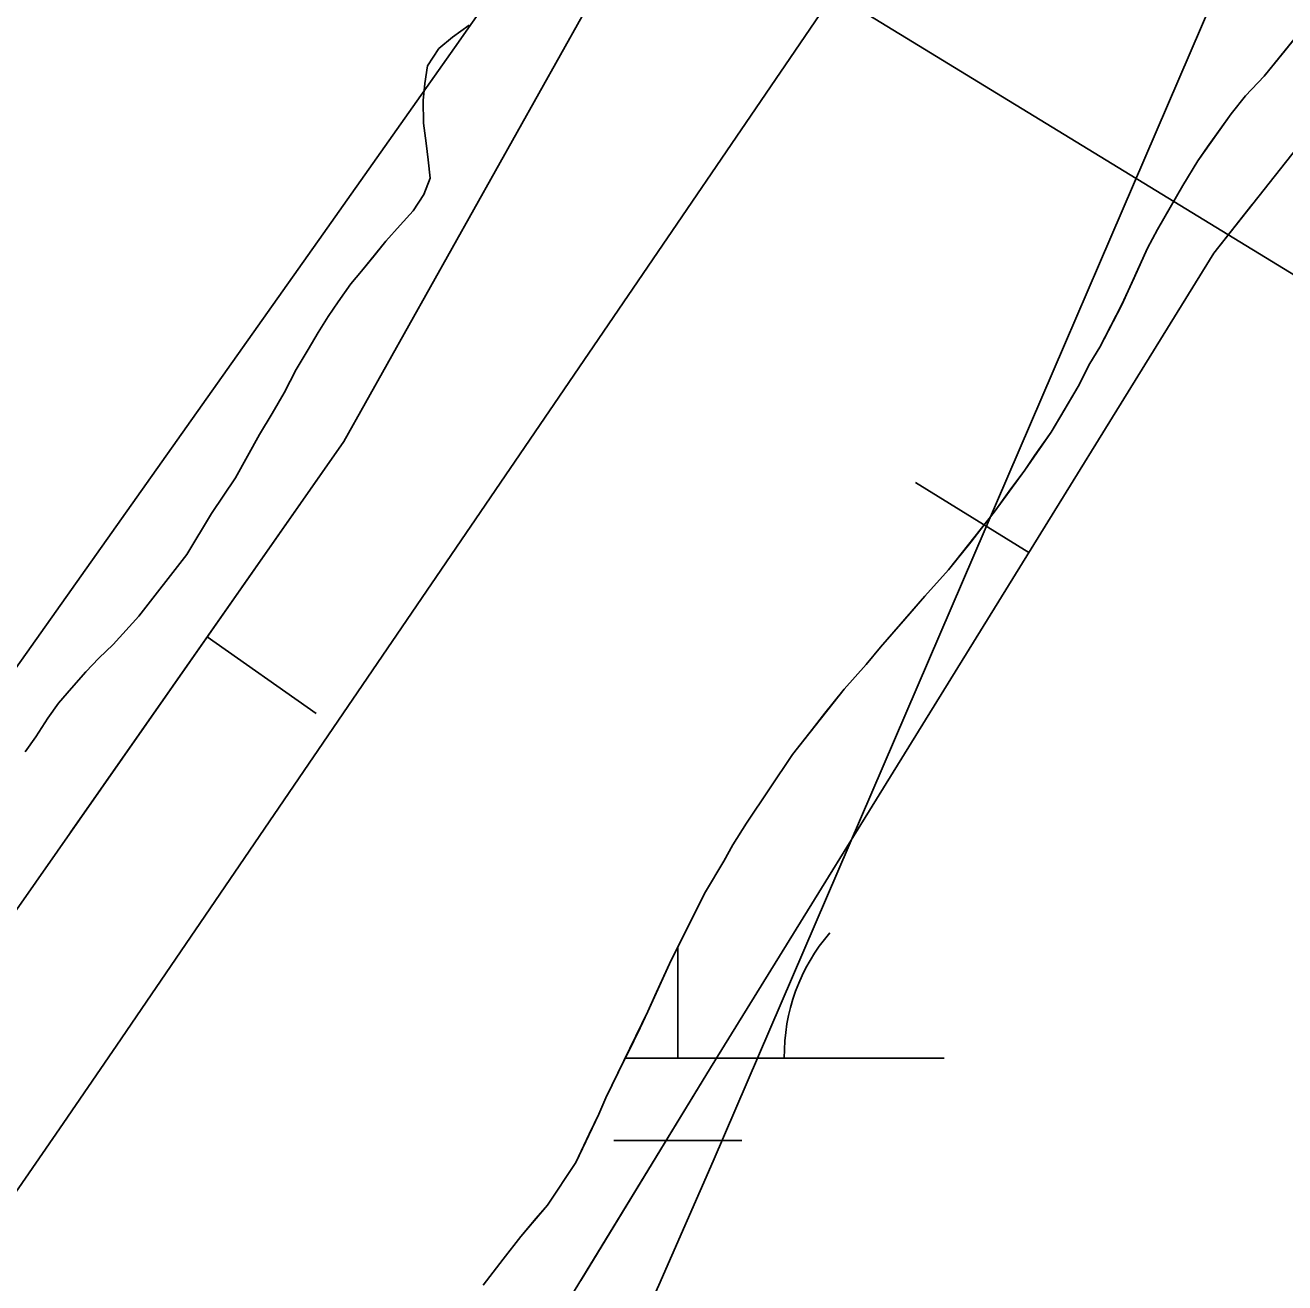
# Model space of a CAD drawing. Extents: x 3297735 to 3335592, y 670436 to 695807.
# Drawn here: x 3321680.8 to 3321917.1, y 691356.9 to 691592.6 of the extents above; entities that cross this region are included whole.
import ezdxf

# ---------------------------------------------------------------- set-up
doc = ezdxf.new("R2010")
doc.units = 0
for name, color, linetype in [('V-BORW-LINE', 7, 'Continuous'), ('V-RIVR-EDGE', 7, 'Continuous'), ('V-RIVR-RANG', 7, 'Continuous'), ('V-SITE-VEGE', 7, 'Continuous'), ('V-TOPO-MAJR', 7, 'Continuous'), ('V-TOPO-MINR', 7, 'Continuous'), ('V-TOPO-SHOR', 7, 'Continuous'), ('V-WETL-SWMP', 7, 'Continuous')]:
    doc.layers.add(name, color=color, linetype=linetype)

msp = doc.modelspace()

# ---------------------------------------------------------------- linework, layer by layer
at = {"layer": 'V-BORW-LINE'}
for p, q in [((3321869.05, 691493.74), (3321847.79, 691506.88)), ((3321714.93, 691477.93), (3321735.41, 691463.6))]:
    msp.add_line(p, q, dxfattribs=at)
for points in [[(3321837.49, 691695.36), (3321858.13, 691742.19), (3321899.56, 691827.13), (3321928.1, 691831.29), (3322007.91, 691825.31), (3322027.49, 691801.5), (3322026.92, 691747.92), (3321980.01, 691646.29), (3321903.78, 691549.91), (3321809.36, 691397.18), (3321724.89, 691258.86), (3321618.68, 691085.08), (3321547.83, 690952.34), (3321496.4, 690878.51), (3321413.08, 690885.97), (3321392.21, 690898.4), (3321386.79, 690933.41), (3321445.1, 691020.98), (3321539.83, 691179.75), (3321657.96, 691396.49), (3321740.56, 691514.58), (3321801.52, 691623.35), (3321837.49, 691695.36)], [(3321809.28, 691638.88), (3321801.52, 691623.35), (3321740.56, 691514.58), (3321689.24, 691441.21)], [(3321785.01, 691357.31), (3321809.36, 691397.18), (3321903.78, 691549.91), (3321910.98, 691559.01)]]:
    msp.add_lwpolyline(points, dxfattribs=at)
at = {"layer": 'V-RIVR-EDGE'}
msp.add_spline([(3319721.91, 688607.25), (3319733.2, 688627.78), (3319739.82, 688637.46), (3319746.04, 688644.42), (3319750.72, 688655.27), (3319752.28, 688659.14), (3319762.01, 688671.92), (3319781.47, 688699.79), (3319792.76, 688716.44), (3319801.32, 688726.89), (3319810.26, 688738.11), (3319819.98, 688747.01), (3319825.43, 688754.75), (3319830.49, 688762.88), (3319835.55, 688770.63), (3319840.23, 688780.31), (3319844.52, 688791.16), (3319846.86, 688795.42), (3319851.13, 688797.35), (3319854.24, 688799.66), (3319861.24, 688808.95), (3319869.41, 688820.96), (3319874.87, 688831.03), (3319884.99, 688845.35), (3319893.93, 688856.57), (3319900.54, 688860.82), (3319908.31, 688869.72), (3319918.43, 688881.33), (3319923.49, 688889.46), (3319928.16, 688897.21), (3319932.06, 688904.95), (3319939.44, 688912.69), (3319951.5, 688924.3), (3319955, 688930.88), (3319970.57, 688952.17), (3319976.4, 688958.36), (3319980.68, 688966.5), (3319987.3, 688976.95), (3319991.2, 688986.25), (3319997.81, 688992.82), (3320004.81, 689000.56), (3320006.38, 689006.76), (3320010.27, 689012.96), (3320018.06, 689024.96), (3320025.07, 689035.8), (3320031.68, 689044.71), (3320039.46, 689054.38), (3320044.52, 689060.57), (3320057.73, 689071.4), (3320064.34, 689077.2), (3320070.17, 689082.23), (3320074.45, 689090.36), (3320085.73, 689104.68), (3320093.52, 689116.3), (3320109.84, 689130.22), (3320125, 689144.14), (3320145.59, 689159.99), (3320166.96, 689177), (3320184.06, 689191.31), (3320194.55, 689197.87), (3320205.42, 689204.44), (3320211.64, 689209.85), (3320219.42, 689219.53), (3320234.59, 689238.11), (3320241.98, 689244.68), (3320253.64, 689257.45), (3320273.09, 689279.5), (3320283.99, 689297.32), (3320297.61, 689318.61), (3320312.03, 689344.56), (3320320.21, 689360.83), (3320328.41, 689380.97), (3320333.48, 689394.53), (3320349.85, 689425.9), (3320363.1, 689453.41), (3320368.17, 689465.42), (3320370.9, 689469.67), (3320379.06, 689477.41), (3320388.4, 689489.8), (3320394.62, 689499.09), (3320395.41, 689505.29), (3320397.76, 689513.82), (3320403.21, 689520.78), (3320409.04, 689527.75), (3320417.6, 689536.65), (3320423.43, 689544.39), (3320428.49, 689552.52), (3320431.24, 689564.54), (3320432.02, 689568.03), (3320442.14, 689581.19), (3320451.87, 689595.12), (3320462.77, 689612.93), (3320469.38, 689621.06), (3320477.55, 689631.51), (3320493.51, 689653.19), (3320500.9, 689665.19), (3320506.36, 689674.1), (3320514.54, 689688.82), (3320523.5, 689705.47), (3320534.4, 689723.28), (3320539.06, 689727.15), (3320544.9, 689735.28), (3320551.13, 689744.18), (3320556.58, 689752.7), (3320560.87, 689764.32), (3320568.26, 689774), (3320574.5, 689785.23), (3320578.79, 689794.53), (3320583.07, 689802.27), (3320590.86, 689815.83), (3320602.92, 689833.25), (3320613.43, 689849.12), (3320622.79, 689866.94), (3320636.42, 689890.17), (3320646.93, 689907.21), (3320658.22, 689926.96), (3320664.85, 689940.13), (3320664.87, 689948.66), (3320667.22, 689956.02), (3320676.55, 689968.02), (3320685.11, 689978.08), (3320691.73, 689991.25), (3320701.47, 690006.35), (3320706.14, 690016.04), (3320709.66, 690026.11), (3320715.89, 690035.79), (3320728.33, 690049.33), (3320741.18, 690068.69), (3320754.02, 690086.5), (3320761.81, 690100.44), (3320770.77, 690116.32), (3320777.39, 690127.16), (3320786.73, 690139.93), (3320794.89, 690149.22), (3320800.73, 690155.41), (3320806.18, 690166.26), (3320810.47, 690174), (3320820.98, 690192.59), (3320823.74, 690207.71), (3320829.97, 690218.16), (3320840.87, 690235.59), (3320854.1, 690256.5), (3320864.22, 690271.59), (3320869.28, 690277.01), (3320870.45, 690281.27), (3320876.68, 690289.4), (3320887.57, 690302.95), (3320901.57, 690319.98), (3320912.08, 690333.52), (3320919.47, 690342.43), (3320924.52, 690348.23), (3320932.3, 690356.35), (3320941.26, 690371.46), (3320956.44, 690393.91), (3320969.67, 690415.21), (3320973.57, 690422.57), (3320982.13, 690434.96), (3320987.2, 690444.64), (3320994.21, 690457.03), (3321000.83, 690467.87), (3321008.23, 690481.04), (3321017.97, 690500.02), (3321024.59, 690511.64), (3321030.43, 690518.6), (3321035.5, 690530.22), (3321040.94, 690537.19), (3321055.35, 690559.26), (3321068.58, 690577.84), (3321078.31, 690594.1), (3321086.87, 690605.72), (3321095.82, 690616.94), (3321102.82, 690625.84), (3321107.51, 690637.85), (3321113.34, 690645.6), (3321117.63, 690655.67), (3321123.87, 690670), (3321130.5, 690682.39), (3321142.57, 690701.37), (3321156.19, 690722.28), (3321168.65, 690743.19), (3321171.38, 690749.38), (3321176.05, 690754.41), (3321177.22, 690758.29), (3321181.12, 690767.2), (3321185.79, 690774.17), (3321192.03, 690789.28), (3321204.89, 690814.45), (3321214.25, 690834.98), (3321218.93, 690845.83), (3321223.61, 690855.12), (3321229.85, 690869.85), (3321238.03, 690883.79), (3321242.33, 690899.29), (3321247.41, 690912.46), (3321254.43, 690927.96), (3321263, 690946.55), (3321269.64, 690962.82), (3321273.93, 690973.67), (3321278.23, 690986.07), (3321286.44, 691015.52), (3321288.78, 691021.72), (3321293.84, 691028.3), (3321297.35, 691034.5), (3321303.19, 691045.34), (3321306.32, 691054.64), (3321308.29, 691066.66), (3321310.63, 691073.63), (3321314.52, 691079.44), (3321318.04, 691090.29), (3321320.01, 691103.08), (3321324.31, 691115.87), (3321326.26, 691120.13), (3321332.09, 691125.16), (3321336.76, 691133.68), (3321337.17, 691140.65), (3321337.18, 691146.47), (3321338.37, 691158.49), (3321341.12, 691172.44), (3321349.71, 691192.98), (3321372.69, 691236.35), (3321389.06, 691268.5), (3321398.41, 691284.38), (3321404.65, 691298.32), (3321407.38, 691307.24), (3321407.39, 691310.73), (3321407.79, 691316.15), (3321414.41, 691325.06), (3321416.76, 691334.75), (3321417.94, 691344.05), (3321422.24, 691356.06), (3321434.34, 691385.89), (3321448.39, 691422.7), (3321456.19, 691442.46), (3321462.05, 691458.34), (3321462.85, 691466.87), (3321467.91, 691477.72), (3321474.92, 691488.17), (3321481.15, 691497.85), (3321481.54, 691500.57), (3321489.74, 691519.94), (3321499.87, 691542.02), (3321510.79, 691564.87), (3321521.69, 691581.91), (3321529.1, 691598.18), (3321538.84, 691619.09), (3321550.12, 691632.64), (3321559.06, 691640.76), (3321566.84, 691650.44), (3321566.47, 691655.48), (3321567.25, 691659.74), (3321572.7, 691664.77), (3321581.26, 691676.38), (3321584.38, 691684.91), (3321587.11, 691693.43), (3321593.35, 691706.6), (3321601.92, 691721.7), (3321610.87, 691733.32), (3321617.87, 691739.5), (3321620.99, 691748.8), (3321624.5, 691755), (3321632.28, 691766.23), (3321637.34, 691773.97), (3321638.14, 691784.44), (3321641.66, 691795.29), (3321645.96, 691809.63), (3321651.03, 691820.47), (3321653.37, 691824.35), (3321658.42, 691828.99), (3321665.02, 691832.07), (3321673.18, 691838.64), (3321680.2, 691853.75), (3321683.72, 691866.15), (3321687.24, 691878.94), (3321691.93, 691892.5), (3321697.77, 691904.12), (3321704.38, 691909.54), (3321711, 691920.77), (3321724.23, 691939.74), (3321729.68, 691949.8), (3321733.59, 691959.49), (3321746.04, 691978.85), (3321765.1, 692000.13), (3321767.83, 692005.55), (3321769.01, 692012.53), (3321772.52, 692019.89), (3321782.64, 692034.6), (3321793.52, 692045.43), (3321802.86, 692057.43), (3321811.04, 692071.76), (3321820.77, 692085.31), (3321837.5, 692109.31), (3321852.67, 692125.56), (3321856.95, 692134.47), (3321865.51, 692146.08), (3321874.07, 692158.09), (3321882.62, 692162.33), (3321885.73, 692165.42), (3321887.31, 692179.77), (3321889.66, 692189.46), (3321896.67, 692199.14), (3321906.39, 692208.81), (3321914.56, 692218.87), (3321921.95, 692230.87), (3321931.31, 692249.47), (3321940.25, 692259.91), (3321951.52, 692266.48), (3321951.14, 692271.52), (3321953.48, 692276.17), (3321960.48, 692283.13), (3321960.49, 692288.17), (3321960.5, 692292.05), (3321966.73, 692300.96), (3321976.84, 692312.95), (3321985.4, 692326.12), (3321999.02, 692342.37), (3322004.07, 692347.79), (3322006.8, 692355.15), (3322018.86, 692369.86), (3322032.48, 692387.27), (3322035.98, 692394.25), (3322046.88, 692410.89), (3322053.89, 692419.41), (3322062.45, 692431.8), (3322080.36, 692459.29), (3322099.43, 692486.77), (3322109.15, 692500.71), (3322113.45, 692513.5), (3322120.08, 692527.44), (3322124.37, 692536.35), (3322130.59, 692544.09), (3322144.19, 692555.69), (3322154.3, 692563.42), (3322157.8, 692568.07), (3322157.81, 692573.5), (3322158.99, 692580.09), (3322165.23, 692595.2), (3322169.9, 692601), (3322176.9, 692609.9), (3322181.58, 692618.04), (3322185.48, 692627.33), (3322187.82, 692635.08), (3322190.16, 692638.96), (3322199.11, 692652.12), (3322206.11, 692660.24), (3322215.05, 692669.14), (3322221.67, 692679.21), (3322228.68, 692689.66), (3322230.65, 692701.29), (3322234.15, 692707.1), (3322239.98, 692713.68), (3322240.78, 692721.82), (3322246.62, 692732.28), (3322257.13, 692747.76), (3322269.19, 692761.31), (3322281.64, 692779.5), (3322287.08, 692784.53), (3322289.82, 692793.44), (3322298.4, 692811.26), (3322311.23, 692827.9), (3322325.25, 692849.2), (3322340.82, 692872.04), (3322357.55, 692894.49), (3322366.5, 692909.98), (3322374.67, 692919.27), (3322378.18, 692925.85), (3322378.19, 692932.44), (3322378.2, 692936.32), (3322380.16, 692941.75), (3322387.16, 692950.65), (3322397.3, 692972.73), (3322404.3, 692982.41), (3322407.81, 692990.54), (3322418.32, 693006.42), (3322430.38, 693021.51), (3322439.35, 693040.49), (3322447.92, 693056.37), (3322451.06, 693071.49), (3322451.87, 693088.16), (3322455.41, 693108.32), (3322461.66, 693123.43), (3322462.07, 693131.96), (3322461.33, 693147.08), (3322471.06, 693161.02), (3322480.02, 693177.67), (3322484.71, 693192.01), (3322487.85, 693207.9), (3322490.57, 693210.61), (3322500.3, 693224.93), (3322521.3, 693248.15), (3322539.95, 693264), (3322547.34, 693272.91), (3322550.08, 693282.59), (3322550.88, 693291.9), (3322552.45, 693297.71), (3322564.89, 693311.64), (3322570.72, 693318.61), (3322576.95, 693326.74), (3322580.47, 693340.69), (3322590.2, 693351.91), (3322600.3, 693359.25), (3322603.79, 693359.25), (3322609.2, 693353.42), (3322618.52, 693357.27), (3322625.13, 693363.85), (3322634.47, 693378.56), (3322653.93, 693404.88), (3322678.44, 693438.95), (3322692.84, 693458.69), (3322701, 693465.26), (3322708.76, 693467.96), (3322714.21, 693474.54), (3322719.66, 693481.51), (3322729.79, 693501.26), (3322740.68, 693515.19), (3322746.53, 693526.81), (3322752.77, 693541.92), (3322764.43, 693554.69), (3322769.49, 693562.82), (3322774.19, 693578.71), (3322781.2, 693591.1), (3322787.42, 693598.84), (3322795.21, 693610.46), (3322799.12, 693622.47), (3322801.47, 693634.49), (3322804.6, 693643.4), (3322808.49, 693648.82), (3322813.15, 693654.23), (3322817.07, 693670.51), (3322820.98, 693684.08), (3322828, 693699.57), (3322828.79, 693704.61), (3322829.58, 693711.2), (3322831.15, 693715.46), (3322838.93, 693727.85), (3322846.35, 693746.06), (3322854.15, 693763.88), (3322858.81, 693768.14), (3322865.03, 693775.88), (3322871.27, 693789.05), (3322877.11, 693797.95), (3322877.51, 693803.38), (3322881.8, 693810.74), (3322885.32, 693822.75), (3322886.52, 693837.48), (3322887.31, 693846.79), (3322888.49, 693852.22), (3322893.57, 693866.16), (3322903.7, 693885.14), (3322914.59, 693899.85), (3322916.94, 693906.83), (3322916.96, 693914.97), (3322915.81, 693921.56), (3322917, 693934.75), (3322920.53, 693950.25), (3322928.35, 693973.5), (3322938.09, 693991.7), (3322943.16, 694004.1), (3322945.88, 694005.64), (3322947.06, 694014.95), (3322947.71, 694018)], degree=3, dxfattribs=at)
at = {"layer": 'V-RIVR-RANG'}
msp.add_line((3322176.12, 691388.5), (3321152.25, 692014.34), dxfattribs=at)
at = {"layer": 'V-SITE-VEGE'}
msp.add_lwpolyline([(3321766.71, 691356.39), (3321770.46, 691361.31), (3321773.81, 691365.52), (3321778.77, 691371.43), (3321784.1, 691379.41), (3321788.43, 691388.47), (3321789.74, 691391.54), (3321797.63, 691407.71), (3321801.96, 691417.33), (3321808.41, 691430.17), (3321811.86, 691435.9), (3321813.58, 691438.97), (3321816.11, 691443.03), (3321824.77, 691455.92), (3321834.41, 691468.14), (3321838.57, 691472.79), (3321841.25, 691476.02), (3321849.58, 691485.59), (3321854.01, 691490.52), (3321862.58, 691501.34), (3321868.33, 691509.19), (3321873.26, 691516.34), (3321878.3, 691524.87), (3321880.54, 691529.2), (3321882.4, 691532.27), (3321886.49, 691540.22), (3321891.34, 691550.82), (3321893.19, 691554.31), (3321897.96, 691562.55), (3321900.75, 691567.17), (3321907.02, 691576), (3321909.7, 691579.37), (3321913.2, 691583.04), (3321920.97, 691592.6)], dxfattribs=at)
at = {"layer": 'V-TOPO-MAJR'}
msp.add_lwpolyline([(3321903.18, 691790.41), (3321883.69, 691763.57), (3321864.5, 691736.52), (3321845.51, 691709.32), (3321834.64, 691693.58), (3321810.3, 691658.45), (3321785.88, 691623.38), (3321761.32, 691588.4), (3321736.69, 691553.48), (3321598.66, 691358.59)], dxfattribs=at)
at = {"layer": 'V-TOPO-MINR'}
for points in [[(3321195.63, 690632.7), (3321736.4, 691230.1), (3321740.59, 691236.08), (3321744.55, 691242.19), (3321748.18, 691248.52), (3321751.57, 691254.98), (3321767.47, 691287.43), (3321778.47, 691310.3), (3321789.24, 691333.28), (3321799.67, 691356.41), (3321809.88, 691379.65), (3321948.21, 691701.08), (3321951.94, 691709.92), (3321955.58, 691718.79), (3321959.1, 691727.71), (3321962.53, 691736.67), (3321983.96, 691793.8)], [(3321969.49, 691794.01), (3321935.75, 691748.74), (3321931.33, 691742.72), (3321926.95, 691736.66), (3321922.65, 691730.55), (3321918.4, 691724.4), (3321698.03, 691401.41), (3321687.25, 691385.7), (3321676.43, 691370.02)]]:
    msp.add_lwpolyline(points, dxfattribs=at)
at = {"layer": 'V-TOPO-SHOR'}
for points in [[(3321743.92, 691546.53), (3321746.2, 691549.34), (3321748.47, 691552.16), (3321751.16, 691555.11), (3321753.58, 691557.79), (3321755.58, 691560.87), (3321756.75, 691563.93), (3321756.39, 691567.37), (3321756.04, 691570.53), (3321755.54, 691574.24), (3321755.44, 691578.52), (3321755.78, 691581.69), (3321756.25, 691585.02), (3321758.38, 691588.23), (3321760.95, 691590.36), (3321764.07, 691592.64)], [(3321917.08, 691587.82), (3321913.2, 691583.04), (3321909.7, 691579.37), (3321907.02, 691576), (3321902.61, 691569.83), (3321900.75, 691567.17), (3321897.96, 691562.55), (3321896.1, 691559.34), (3321893.19, 691554.31), (3321891.34, 691550.82), (3321888.85, 691545.25), (3321886.49, 691540.23), (3321882.4, 691532.27), (3321880.54, 691529.2), (3321878.3, 691524.87), (3321874.98, 691519.28), (3321873.26, 691516.34), (3321870.19, 691511.99), (3321868.33, 691509.19), (3321865.38, 691505.26), (3321862.58, 691501.34), (3321860.71, 691498.95), (3321858.16, 691495.72), (3321854.01, 691490.52), (3321849.58, 691485.59), (3321845.95, 691481.37), (3321841.25, 691476.02), (3321838.57, 691472.79), (3321834.41, 691468.14), (3321830.79, 691463.64), (3321827.98, 691459.99), (3321824.77, 691455.92), (3321816.11, 691443.03), (3321813.58, 691438.97)], [(3321680.82, 691456.4), (3321682.82, 691459.21), (3321685.08, 691462.71), (3321687.08, 691465.51), (3321689.5, 691468.33), (3321692.18, 691471.42), (3321694.61, 691473.96), (3321697.3, 691476.51), (3321702.14, 691481.86), (3321711.11, 691493.37), (3321715.75, 691501.09), (3321720.28, 691507.79), (3321722.53, 691511.84), (3321724.78, 691515.89), (3321727.17, 691519.81), (3321729.42, 691523.72), (3321731.67, 691528.05), (3321733.92, 691531.82), (3321735.78, 691535.04), (3321737.64, 691537.98), (3321739.5, 691540.78), (3321741.91, 691544.14), (3321743.92, 691546.53)], [(3321813.58, 691438.97), (3321811.86, 691435.9), (3321808.41, 691430.17), (3321801.96, 691417.33), (3321798.94, 691410.64), (3321797.63, 691407.71), (3321796.19, 691404.65), (3321793.82, 691399.77), (3321792.11, 691396.42), (3321789.74, 691391.54), (3321788.43, 691388.47), (3321786.59, 691384.71), (3321784.1, 691379.41), (3321778.77, 691371.43), (3321776.62, 691368.9), (3321773.81, 691365.52), (3321770.46, 691361.31), (3321766.71, 691356.39)]]:
    msp.add_lwpolyline(points, dxfattribs=at)
at = {"layer": 'V-WETL-SWMP'}
for p, q in [((3321764.07, 691592.64), (3321760.95, 691590.36)), ((3321917.08, 691587.82), (3321920.97, 691592.6)), ((3321760.95, 691590.36), (3321758.38, 691588.23)), ((3321758.38, 691588.23), (3321756.25, 691585.01)), ((3321913.2, 691583.04), (3321917.08, 691587.82)), ((3321756.25, 691585.01), (3321755.78, 691581.69)), ((3321909.7, 691579.37), (3321913.2, 691583.04)), ((3321755.78, 691581.69), (3321755.44, 691578.51)), ((3321755.44, 691578.51), (3321755.54, 691574.24)), ((3321907.02, 691576), (3321909.7, 691579.37)), ((3321902.61, 691569.83), (3321907.02, 691576)), ((3321755.54, 691574.24), (3321756.04, 691570.53)), ((3321756.04, 691570.53), (3321756.39, 691567.37)), ((3321900.75, 691567.17), (3321902.61, 691569.83)), ((3321756.39, 691567.37), (3321756.75, 691563.93)), ((3321897.96, 691562.56), (3321900.75, 691567.17)), ((3321756.75, 691563.93), (3321755.58, 691560.87)), ((3321755.58, 691560.87), (3321753.58, 691557.79)), ((3321896.1, 691559.34), (3321897.96, 691562.56)), ((3321893.19, 691554.31), (3321896.1, 691559.34)), ((3321753.58, 691557.79), (3321751.16, 691555.11)), ((3321751.16, 691555.11), (3321748.47, 691552.16)), ((3321891.34, 691550.82), (3321893.19, 691554.31)), ((3321748.47, 691552.16), (3321743.92, 691546.53)), ((3321888.85, 691545.25), (3321891.34, 691550.82)), ((3321743.92, 691546.53), (3321741.91, 691544.14)), ((3321886.49, 691540.23), (3321888.85, 691545.25)), ((3321741.91, 691544.14), (3321739.5, 691540.78)), ((3321739.5, 691540.78), (3321737.64, 691537.98)), ((3321882.4, 691532.27), (3321886.49, 691540.23)), ((3321737.64, 691537.98), (3321735.78, 691535.04)), ((3321735.78, 691535.04), (3321733.92, 691531.82)), ((3321733.92, 691531.82), (3321731.67, 691528.05)), ((3321880.54, 691529.2), (3321882.4, 691532.27)), ((3321731.67, 691528.05), (3321729.42, 691523.72)), ((3321878.3, 691524.87), (3321880.54, 691529.2)), ((3321729.42, 691523.72), (3321727.17, 691519.81)), ((3321874.98, 691519.28), (3321878.3, 691524.87)), ((3321727.17, 691519.81), (3321724.78, 691515.89)), ((3321873.26, 691516.34), (3321874.98, 691519.28)), ((3321724.78, 691515.89), (3321722.53, 691511.84)), ((3321870.19, 691511.99), (3321873.26, 691516.34)), ((3321722.53, 691511.84), (3321720.29, 691507.79)), ((3321868.33, 691509.19), (3321870.19, 691511.99)), ((3321865.38, 691505.26), (3321868.33, 691509.19)), ((3321720.29, 691507.79), (3321715.75, 691501.09)), ((3321862.58, 691501.34), (3321865.38, 691505.26)), ((3321715.75, 691501.09), (3321711.11, 691493.37)), ((3321860.71, 691498.95), (3321862.58, 691501.34)), ((3321858.16, 691495.72), (3321860.71, 691498.95)), ((3321854.01, 691490.52), (3321858.16, 691495.72)), ((3321711.11, 691493.37), (3321702.14, 691481.86)), ((3321849.58, 691485.59), (3321854.01, 691490.52)), ((3321845.95, 691481.37), (3321849.58, 691485.59)), ((3321702.14, 691481.86), (3321697.3, 691476.5)), ((3321841.25, 691476.02), (3321845.95, 691481.37)), ((3321697.3, 691476.5), (3321694.61, 691473.96)), ((3321838.57, 691472.79), (3321841.25, 691476.02)), ((3321694.61, 691473.96), (3321692.18, 691471.42)), ((3321692.18, 691471.42), (3321689.5, 691468.32)), ((3321834.41, 691468.14), (3321838.57, 691472.79)), ((3321689.5, 691468.32), (3321687.08, 691465.51)), ((3321830.79, 691463.64), (3321834.41, 691468.14)), ((3321687.08, 691465.51), (3321685.08, 691462.71)), ((3321685.08, 691462.71), (3321682.82, 691459.21)), ((3321827.98, 691459.99), (3321830.79, 691463.64)), ((3321682.82, 691459.21), (3321680.82, 691456.4)), ((3321824.77, 691455.92), (3321827.98, 691459.99)), ((3321816.11, 691443.03), (3321824.77, 691455.92)), ((3321813.58, 691438.97), (3321816.11, 691443.03)), ((3321811.86, 691435.9), (3321813.58, 691438.97)), ((3321808.41, 691430.17), (3321811.86, 691435.9)), ((3321801.96, 691417.33), (3321808.41, 691430.17)), ((3321803.21, 691398.98), (3321803.21, 691419.82)), ((3321798.94, 691410.64), (3321801.96, 691417.33)), ((3321797.63, 691407.72), (3321798.94, 691410.64)), ((3321796.19, 691404.65), (3321797.63, 691407.72)), ((3321793.82, 691399.77), (3321796.19, 691404.65)), ((3321792.11, 691396.42), (3321793.82, 691399.77)), ((3321793.42, 691398.98), (3321853.21, 691398.98)), ((3321789.74, 691391.54), (3321792.11, 691396.42)), ((3321788.43, 691388.47), (3321789.74, 691391.54)), ((3321786.59, 691384.71), (3321788.43, 691388.47)), ((3321784.1, 691379.41), (3321786.59, 691384.71)), ((3321791.21, 691383.55), (3321815.21, 691383.55)), ((3321778.77, 691371.43), (3321784.1, 691379.41)), ((3321776.62, 691368.9), (3321778.77, 691371.43)), ((3321773.81, 691365.52), (3321776.62, 691368.9)), ((3321770.46, 691361.31), (3321773.81, 691365.52)), ((3321766.71, 691356.39), (3321770.46, 691361.31))]:
    msp.add_line(p, q, dxfattribs=at)
msp.add_arc((3321858.45, 691399.46), 35.25, 139.2282, 180.7718, dxfattribs=at)

# ---------------------------------------------------------------- texts
at = {"layer": 'V-RIVR-RANG'}
msp.add_text('20.7', height=67, rotation=59.5283, dxfattribs=at).set_placement((3321614.87, 691180.43))

doc.saveas('drawing.dxf')
